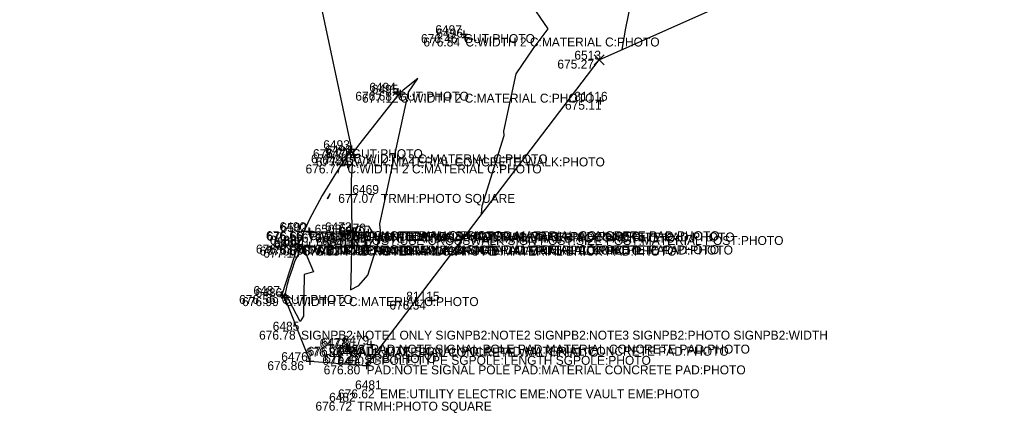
# Model space of a CAD drawing. Extents: x 2129350 to 2137777, y 657588 to 659885.
# Drawn here: x 2132501.7 to 2132634.9, y 658263.4 to 658316.2 of the extents above; entities that cross this region are included whole.
import ezdxf

# ---------------------------------------------------------------- set-up
doc = ezdxf.new("R2010")
doc.units = 0
for name, color, linetype in [('DT_X_Contour_Major', 7, 'Continuous'), ('DT_X_Contour_Minor', 7, 'Continuous'), ('DT_X_TIN_Hull', 7, 'Continuous'), ('RD_X_Cells', 7, 'Continuous'), ('SV_X_Random_Point', 7, 'Continuous'), ('SV_X_Shot_Marker', 7, 'Continuous'), ('SV_X_Text_Comment', 7, 'Continuous'), ('SV_X_Text_Elevation', 7, 'Continuous'), ('SV_X_Text_Name', 7, 'Continuous')]:
    doc.layers.add(name, color=color, linetype=linetype)

msp = doc.modelspace()

# ---------------------------------------------------------------- linework, layer by layer
at = {"layer": 'DT_X_Contour_Major'}
msp.add_lwpolyline([(2132582.49, 658312.25), (2132582.97, 658315.09), (2132584.85, 658324.3), (2132584.67, 658325.86), (2132583.26, 658333.49), (2132582.22, 658335.77), (2132580.9, 658339.48), (2132576.59, 658350.45), (2132575.98, 658351.38), (2132574.24, 658353.47), (2132573.71, 658354.82), (2132573.73, 658355.14), (2132573.27, 658357.42), (2132571.82, 658357.56), (2132571.55, 658357.87), (2132572.28, 658360.71), (2132567.04, 658365.93), (2132534.44, 658387.92), (2132533.82, 658388.26)], dxfattribs=at)
at = {"layer": 'DT_X_Contour_Minor'}
for points in [[(2132563.64, 658290.15), (2132563.69, 658291.27), (2132566.66, 658300.69), (2132566.6, 658301.29), (2132568.27, 658308.97), (2132570.56, 658312.33), (2132572.55, 658315.01), (2132569.94, 658318.9)], [(2132553.83, 658306.5), (2132555.08, 658308.35), (2132553.11, 658306.79), (2132552.66, 658306.36), (2132552.25, 658305.91), (2132547.63, 658300.03), (2132547, 658299.24), (2132546.38, 658298.39), (2132546.27, 658298.21), (2132546.17, 658297.97), (2132546.03, 658297.56), (2132546, 658297.45), (2132546.15, 658297.46), (2132546.24, 658297.47), (2132546.28, 658297.48), (2132546.32, 658297.44), (2132546.13, 658294.75), (2132546.14, 658293.72), (2132546.22, 658287.93), (2132546.1, 658281.16), (2132546.07, 658280), (2132547.19, 658280.56), (2132548.37, 658281.94), (2132550.11, 658287.46), (2132549.99, 658288.84), (2132553.83, 658306.5)], [(2132543.34, 658292.91), (2132543.01, 658292.4), (2132542.92, 658292.23), (2132543.06, 658292.31), (2132543.34, 658292.91)], [(2132537.61, 658280.75), (2132537.79, 658281.4), (2132537.84, 658281.55), (2132538.32, 658282.94), (2132538.55, 658283.67), (2132538.6, 658283.79), (2132539.55, 658285.76), (2132539.56, 658285.8), (2132539.59, 658285.84), (2132539.6, 658285.8), (2132539.77, 658285.59), (2132541.1, 658282.39), (2132539.83, 658282.06), (2132539.75, 658276.45), (2132539.3, 658275.76), (2132537.35, 658279.49), (2132537.61, 658280.75)]]:
    msp.add_lwpolyline(points, dxfattribs=at)
at = {"layer": 'DT_X_TIN_Hull'}
for points in [[(2132540.53, 658289.4), (2132539.03, 658286.06), (2132536.83, 658279.3), (2132537.2, 658279.01), (2132540.62, 658270.42), (2132548.2, 658269.84), (2132579.39, 658310.87), (2132621, 658329.41), (2132667.62, 658335.4), (2132712.75, 658350.21), (2132765.51, 658370.93), (2132811.12, 658416.76), (2132865.06, 658421.38), (2132884.19, 658431.34), (2132933.33, 658488.43), (2132983.35, 658480.41), (2133063.13, 658518.41), (2133131.97, 658559.41), (2133180.89, 658556.24), (2133241.37, 658575.53)], [(2132482.8, 658394.69), (2132528.45, 658407.26), (2132531.24, 658377.77), (2132527.49, 658363.02), (2132522.08, 658354.17), (2132521.68, 658354.18), (2132523.09, 658350.19), (2132523.57, 658349.1), (2132524.17, 658348.14), (2132525.68, 658346.56), (2132526.58, 658345.94), (2132527.55, 658345.41), (2132528.59, 658344.96), (2132529.68, 658344.61), (2132530.81, 658344.32), (2132531.96, 658344.11), (2132533.13, 658343.96), (2132534.31, 658343.86), (2132535.48, 658343.81), (2132536.63, 658343.8), (2132546.21, 658298.86), (2132544.16, 658295.8), (2132542.25, 658292.65), (2132540.53, 658289.4)]]:
    msp.add_lwpolyline(points, dxfattribs=at)
at = {"layer": 'RD_X_Cells'}
msp.add_lwpolyline([(2132546.34, 658287.14), (2132547.15, 658285.88), (2132548.65, 658285.95), (2132549.34, 658287.28), (2132548.53, 658288.54), (2132547.03, 658288.47), (2132546.34, 658287.14)], dxfattribs=at)
at = {"layer": 'SV_X_Random_Point'}
for p, q in [((2132578.72, 658310.2), (2132580.05, 658311.54)), ((2132578.72, 658311.54), (2132580.05, 658310.2))]:
    msp.add_line(p, q, dxfattribs=at)
at = {"layer": 'SV_X_Shot_Marker'}
for p, q in [((2132561.24, 658314.79), (2132561.24, 658313.79)), ((2132561.46, 658314.34), (2132561.46, 658313.34)), ((2132560.74, 658314.29), (2132561.74, 658314.29)), ((2132560.96, 658313.84), (2132561.96, 658313.84)), ((2132561.24, 658314.29), (2132561.24, 658314.29)), ((2132561.46, 658313.84), (2132561.46, 658313.84)), ((2132551.88, 658306.57), (2132552.88, 658306.57)), ((2132552.38, 658307.07), (2132552.38, 658306.07)), ((2132552.38, 658306.57), (2132552.38, 658306.57)), ((2132552.72, 658306.81), (2132552.72, 658305.81)), ((2132552.22, 658306.31), (2132553.22, 658306.31)), ((2132552.72, 658306.31), (2132552.72, 658306.31)), ((2132579.02, 658305.36), (2132580.02, 658305.36)), ((2132579.52, 658305.86), (2132579.52, 658304.86)), ((2132579.52, 658305.36), (2132579.52, 658305.36)), ((2132545.71, 658298.86), (2132546.71, 658298.86)), ((2132546.21, 658299.36), (2132546.21, 658298.36)), ((2132546.21, 658298.86), (2132546.21, 658298.86)), ((2132546.46, 658298.66), (2132546.46, 658297.66)), ((2132545.65, 658297.31), (2132545.65, 658296.31)), ((2132545.96, 658298.16), (2132546.96, 658298.16)), ((2132546.04, 658297.75), (2132547.04, 658297.75)), ((2132546.46, 658298.16), (2132546.46, 658298.16)), ((2132546.54, 658298.25), (2132546.54, 658297.25)), ((2132546.54, 658297.75), (2132546.54, 658297.75)), ((2132545.15, 658296.81), (2132546.15, 658296.81)), ((2132545.65, 658296.81), (2132545.65, 658296.81)), ((2132539.96, 658287.86), (2132540.96, 658287.86)), ((2132540.07, 658287.76), (2132541.07, 658287.76)), ((2132540.46, 658288.36), (2132540.46, 658287.36)), ((2132540.46, 658287.86), (2132540.46, 658287.86)), ((2132540.57, 658288.26), (2132540.57, 658287.26)), ((2132540.57, 658287.76), (2132540.57, 658287.76)), ((2132545.16, 658288.04), (2132545.16, 658287.04)), ((2132545.9, 658287.85), (2132546.9, 658287.85)), ((2132546.4, 658288.35), (2132546.4, 658287.35)), ((2132546.4, 658287.85), (2132546.4, 658287.85)), ((2132548.43, 658288.18), (2132548.43, 658287.18)), ((2132539.04, 658286.56), (2132539.04, 658285.56)), ((2132540.57, 658286.41), (2132540.57, 658285.41)), ((2132544.66, 658287.54), (2132545.66, 658287.54)), ((2132545.16, 658287.54), (2132545.16, 658287.54)), ((2132546.35, 658286.48), (2132546.35, 658285.48)), ((2132547.93, 658287.68), (2132548.93, 658287.68)), ((2132548.2, 658286.43), (2132548.2, 658285.43)), ((2132548.43, 658287.68), (2132548.43, 658287.68)), ((2132538.54, 658286.06), (2132539.54, 658286.06)), ((2132539.04, 658286.06), (2132539.04, 658286.06)), ((2132539.07, 658285.79), (2132540.07, 658285.79)), ((2132539.09, 658285.52), (2132540.09, 658285.52)), ((2132539.57, 658286.29), (2132539.57, 658285.29)), ((2132539.57, 658285.79), (2132539.57, 658285.79)), ((2132539.59, 658286.02), (2132539.59, 658285.02)), ((2132539.59, 658285.52), (2132539.59, 658285.52)), ((2132540.07, 658285.91), (2132541.07, 658285.91)), ((2132540.57, 658285.91), (2132540.57, 658285.91)), ((2132544.85, 658285.78), (2132545.85, 658285.78)), ((2132545.35, 658286.28), (2132545.35, 658285.28)), ((2132545.35, 658285.78), (2132545.35, 658285.78)), ((2132545.85, 658285.98), (2132546.85, 658285.98)), ((2132546.35, 658285.98), (2132546.35, 658285.98)), ((2132547.7, 658285.93), (2132548.7, 658285.93)), ((2132548.2, 658285.93), (2132548.2, 658285.93)), ((2132536.83, 658279.8), (2132536.83, 658278.8)), ((2132536.33, 658279.3), (2132537.33, 658279.3)), ((2132536.7, 658279.01), (2132537.7, 658279.01)), ((2132536.83, 658279.3), (2132536.83, 658279.3)), ((2132537.2, 658279.51), (2132537.2, 658278.51)), ((2132537.2, 658279.01), (2132537.2, 658279.01)), ((2132556.42, 658278.54), (2132557.42, 658278.54)), ((2132556.92, 658279.04), (2132556.92, 658278.04)), ((2132556.92, 658278.54), (2132556.92, 658278.54)), ((2132548.78, 658273.14), (2132548.78, 658272.14)), ((2132545.2, 658272.22), (2132546.2, 658272.22)), ((2132545.44, 658272.35), (2132546.44, 658272.35)), ((2132545.7, 658272.72), (2132545.7, 658271.72)), ((2132545.7, 658272.22), (2132545.7, 658272.22)), ((2132545.94, 658272.85), (2132545.94, 658271.85)), ((2132545.94, 658272.35), (2132545.94, 658272.35)), ((2132548.28, 658272.64), (2132549.28, 658272.64)), ((2132548.78, 658272.64), (2132548.78, 658272.64)), ((2132540.12, 658270.42), (2132541.12, 658270.42)), ((2132540.62, 658270.92), (2132540.62, 658269.92)), ((2132540.62, 658270.42), (2132540.62, 658270.42)), ((2132547.71, 658269.84), (2132548.71, 658269.84)), ((2132548.21, 658270.34), (2132548.21, 658269.34)), ((2132548.21, 658269.84), (2132548.21, 658269.84))]:
    msp.add_line(p, q, dxfattribs=at)

# ---------------------------------------------------------------- texts
at = {"layer": 'SV_X_Text_Comment'}
for s, p in [('GUT:PHOTO', (2132561.24, 658313.1)), ('C:WIDTH 2 C:MATERIAL C:PHOTO', (2132561.46, 658312.64)), ('GUT:PHOTO', (2132552.38, 658305.37)), ('C:WIDTH 2 C:MATERIAL C:PHOTO', (2132552.72, 658305.11)), ('GUT:PHOTO', (2132546.21, 658297.66)), ('C:WIDTH 2 C:MATERIAL C:PHOTO', (2132546.46, 658296.96)), ('WALK:MATERIAL CONCRETE WALK:PHOTO', (2132546.54, 658296.55)), ('C:WIDTH 2 C:MATERIAL C:PHOTO', (2132545.65, 658295.61)), ('TRMH:PHOTO SQUARE', (2132550.13, 658291.66)), ('C:WIDTH 2 C:MATERIAL C:PHOTO', (2132540.46, 658286.66)), ('PAD:NOTE HANDICAP PAD:MATERIAL BRICK PAD:PHOTO', (2132540.57, 658286.56)), ('PAD:NOTE WALK SIGN PAD:MATERIAL CONCRETE PAD:PHOTO', (2132546.4, 658286.65)), ('PAD:NOTE WALK SIGN PAD:MATERIAL CONCRETE PAD:PHOTO', (2132548.43, 658286.48)), ('PAD:NOTE HANDICAP PAD:MATERIAL BRICK PAD:PHOTO', (2132545.16, 658286.34)), ('POST:USE CROSSWALK SIGN POST:SIZE POST:MATERIAL POST:PHOTO', (2132547.84, 658286.01)), ('GUT:PHOTO', (2132539.04, 658284.86)), ('C:WIDTH 2 C:MATERIAL C:PHOTO', (2132539.57, 658284.6)), ('PAD:NOTE HANDICAP PAD:MATERIAL BRICK PAD:PHOTO', (2132540.57, 658284.71)), ('PAD:NOTE HANDICAP PAD:MATERIAL BRICK PAD:PHOTO', (2132545.35, 658284.58)), ('PAD:NOTE WALK SIGN PAD:MATERIAL CONCRETE PAD:PHOTO', (2132546.35, 658284.78)), ('PAD:NOTE WALK SIGN PAD:MATERIAL CONCRETE PAD:PHOTO', (2132548.2, 658284.73)), ('GUT:PHOTO', (2132536.83, 658278.1)), ('C:WIDTH 2 C:MATERIAL C:PHOTO', (2132537.2, 658277.81)), ('SIGNPB2:NOTE1 ONLY SIGNPB2:NOTE2 SIGNPB2:NOTE3 SIGNPB2:PHOTO SIGNPB2:WIDTH', (2132539.43, 658273.31)), ('WALK:MATERIAL CONCRETE WALK:PHOTO', (2132545.7, 658271.02)), ('PAD:NOTE SIGNAL POLE PAD:MATERIAL CONCRETE PAD:PHOTO', (2132545.94, 658271.15)), ('PAD:NOTE SIGNAL POLE PAD:MATERIAL CONCRETE PAD:PHOTO', (2132548.78, 658271.44)), ('SGPOLE:TYPE SGPOLE:LENGTH SGPOLE:PHOTO', (2132547.89, 658269.93)), ('EPB:PHOTO', (2132548.18, 658270.17)), ('PAD:NOTE SIGNAL POLE PAD:MATERIAL CONCRETE PAD:PHOTO', (2132548.21, 658268.65)), ('EME:UTILITY ELECTRIC EME:NOTE VAULT EME:PHOTO', (2132550.03, 658265.44)), ('TRMH:PHOTO SQUARE', (2132546.98, 658263.78))]:
    msp.add_text(s, height=1.2, dxfattribs=at).set_placement(p)
at = {"layer": 'SV_X_Text_Elevation'}
for s, p in [('676.46', (2132555.51, 658313.1)), ('676.84', (2132555.83, 658312.64)), ('675.27', (2132573.79, 658309.67)), ('676.68', (2132546.71, 658305.37)), ('677.12', (2132547.6, 658305.11)), ('675.11', (2132574.81, 658304.16)), ('676.71', (2132541.02, 658297.66)), ('677.20', (2132540.77, 658296.96)), ('677.15', (2132541.41, 658296.55)), ('676.77', (2132540.03, 658295.61)), ('677.07', (2132544.41, 658291.66)), ('676.66', (2132534.73, 658286.66)), ('676.66', (2132534.84, 658286.56)), ('677.17', (2132541.28, 658286.65)), ('677.13', (2132543.3, 658286.48)), ('676.78', (2132539.53, 658286.34)), ('676.87', (2132542.2, 658286.01)), ('676.63', (2132533.38, 658284.86)), ('677.05', (2132533.86, 658284.6)), ('677.10', (2132534.36, 658284.31)), ('676.80', (2132534.82, 658284.71)), ('676.83', (2132539.71, 658284.58)), ('677.18', (2132541.22, 658284.78)), ('677.16', (2132542.99, 658284.73)), ('676.56', (2132531.12, 658278.1)), ('676.99', (2132531.53, 658277.81)), ('676.34', (2132551.27, 658277.34)), ('676.78', (2132533.8, 658273.31)), ('676.87', (2132540.06, 658271.02)), ('676.79', (2132540.31, 658271.15)), ('676.77', (2132543.15, 658271.44)), ('676.86', (2132534.91, 658269.22)), ('677.47', (2132542.28, 658269.93)), ('676.42', (2132542.54, 658270.17)), ('676.80', (2132542.46, 658268.65)), ('676.62', (2132544.38, 658265.44)), ('676.72', (2132541.36, 658263.78))]:
    msp.add_text(s, height=1.2, dxfattribs=at).set_placement(p)
at = {"layer": 'SV_X_Text_Name'}
for s, p in [('6497', (2132557.42, 658314.29)), ('6496', (2132557.57, 658313.84)), ('6513', (2132576.07, 658310.87)), ('6494', (2132548.57, 658306.57)), ('6495', (2132548.91, 658306.31)), ('81116', (2132576.06, 658305.36)), ('6493', (2132542.4, 658298.86)), ('6492', (2132542.65, 658298.16)), ('6474', (2132542.77, 658297.75)), ('6491', (2132542.27, 658296.81)), ('6469', (2132546.3, 658292.86)), ('6490', (2132536.54, 658287.86)), ('6473', (2132542.63, 658287.85)), ('6502', (2132536.68, 658287.76)), ('6503', (2132541.25, 658287.54)), ('6510', (2132544.42, 658287.21)), ('6470', (2132544.55, 658287.68)), ('6488', (2132535.23, 658286.06)), ('6489', (2132535.77, 658285.79)), ('6475', (2132535.82, 658285.52)), ('6501', (2132537.1, 658285.91)), ('6504', (2132541.46, 658285.78)), ('6472', (2132542.59, 658285.98)), ('6471', (2132544.85, 658285.93)), ('6487', (2132533.04, 658279.3)), ('6486', (2132533.33, 658279.01)), ('81115', (2132553.53, 658278.54)), ('6485', (2132535.63, 658274.51)), ('6477', (2132541.92, 658272.22)), ('6478', (2132542.15, 658272.35)), ('6479', (2132544.99, 658272.64)), ('6484', (2132544.1, 658271.13)), ('6483', (2132544.38, 658271.37)), ('6476', (2132536.77, 658270.42)), ('6480', (2132544.3, 658269.84)), ('6481', (2132546.67, 658266.64)), ('6482', (2132543.19, 658264.98))]:
    msp.add_text(s, height=1.2, dxfattribs=at).set_placement(p)

doc.saveas('drawing.dxf')
